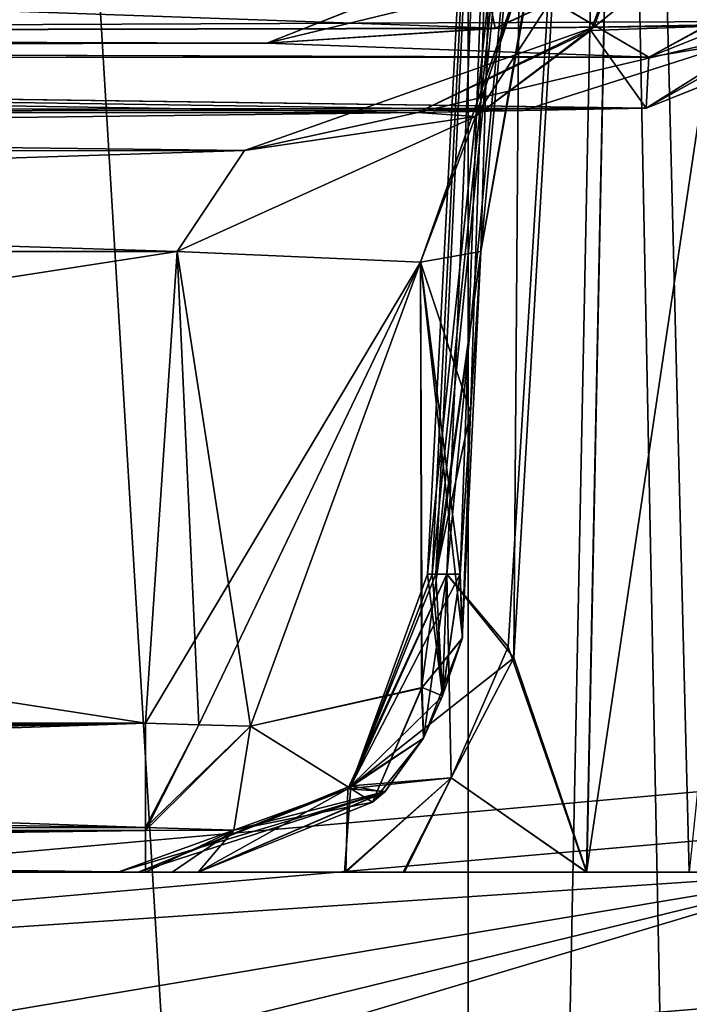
# Model space of a CAD drawing. Header units: inches. Extents: x -10 to 10, y -2.3 to 4.3.
# Tile 431 of 656: x -3.289 to -3.161, y -1.13 to -0.942. Entities that reach past the tile are written whole.
import ezdxf

# ---------------------------------------------------------------- set-up
doc = ezdxf.new("R2010")
doc.units = ezdxf.units.IN
doc.header["$LTSCALE"] = 65.185185
doc.header["$MEASUREMENT"] = 0
for name, color, linetype in [('1050', 7, 'CONTINUOUS'), ('10534', 7, 'CONTINUOUS'), ('10535', 7, 'CONTINUOUS'), ('10536', 7, 'CONTINUOUS'), ('10537', 7, 'CONTINUOUS'), ('1057', 7, 'CONTINUOUS'), ('10955', 7, 'CONTINUOUS'), ('10964', 7, 'CONTINUOUS'), ('1151', 7, 'CONTINUOUS'), ('1158', 7, 'CONTINUOUS'), ('11860', 7, 'CONTINUOUS'), ('11861', 7, 'CONTINUOUS'), ('11868', 7, 'CONTINUOUS'), ('11869', 7, 'CONTINUOUS'), ('11924', 7, 'CONTINUOUS'), ('1242', 7, 'CONTINUOUS'), ('1609', 7, 'CONTINUOUS'), ('1974', 7, 'CONTINUOUS'), ('1983', 7, 'CONTINUOUS'), ('2002', 7, 'CONTINUOUS'), ('2003', 7, 'CONTINUOUS'), ('2004', 7, 'CONTINUOUS'), ('2005', 7, 'CONTINUOUS'), ('2006', 7, 'CONTINUOUS'), ('2007', 7, 'CONTINUOUS'), ('2008', 7, 'CONTINUOUS'), ('2009', 7, 'CONTINUOUS'), ('2010', 7, 'CONTINUOUS'), ('2011', 7, 'CONTINUOUS'), ('2317', 7, 'CONTINUOUS'), ('2322', 7, 'CONTINUOUS'), ('2323', 7, 'CONTINUOUS'), ('2324', 7, 'CONTINUOUS'), ('2325', 7, 'CONTINUOUS'), ('8752', 7, 'CONTINUOUS'), ('8753', 7, 'CONTINUOUS'), ('8754', 7, 'CONTINUOUS'), ('8755', 7, 'CONTINUOUS'), ('8766', 7, 'CONTINUOUS'), ('8767', 7, 'CONTINUOUS'), ('8913', 7, 'CONTINUOUS'), ('9031', 7, 'CONTINUOUS'), ('9032', 7, 'CONTINUOUS'), ('9033', 7, 'CONTINUOUS')]:
    doc.layers.add(name, color=color, linetype=linetype)

msp = doc.modelspace()

# ---------------------------------------------------------------- linework, layer by layer
at = {"layer": '1050', "linetype": 'CONTINUOUS'}
for points in [[(-3.89919, -1.105, 3.7469), (-3.89919, -1.105, 3.76837), (-3.13341, -1.105, 3.76837), (-3.89919, -1.105, 3.7469)], [(-3.89919, -1.105, 3.7469), (-3.13341, -1.105, 3.76837), (-3.88545, -1.105, 3.69974), (-3.89919, -1.105, 3.7469)], [(-3.88545, -1.105, 3.69974), (-3.13341, -1.105, 3.76837), (-3.8672, -1.105, 3.67517), (-3.88545, -1.105, 3.69974)], [(-3.8672, -1.105, 3.67517), (-3.13341, -1.105, 3.76837), (-3.84226, -1.105, 3.65059), (-3.8672, -1.105, 3.67517)], [(-3.84226, -1.105, 3.65059), (-3.13341, -1.105, 3.76837), (-3.84181, -1.105, 3.50599), (-3.84226, -1.105, 3.65059)], [(-3.84181, -1.105, 3.50599), (-3.13341, -1.105, 3.76837), (-3.26648, -1.105, 3.65059), (-3.84181, -1.105, 3.50599)], [(-3.26507, -1.105, 3.50597), (-3.84181, -1.105, 3.50599), (-3.27037, -1.105, 3.57837), (-3.26507, -1.105, 3.50597)], [(-3.27037, -1.105, 3.57837), (-3.84181, -1.105, 3.50599), (-3.26648, -1.105, 3.65059), (-3.27037, -1.105, 3.57837)], [(-3.25506, -1.105, 3.5077), (-3.26507, -1.105, 3.50597), (-3.27037, -1.105, 3.57837), (-3.25506, -1.105, 3.5077)], [(-3.26648, -1.105, 3.65059), (-3.13341, -1.105, 3.76837), (-3.13807, -1.105, 3.7639), (-3.26648, -1.105, 3.65059)], [(-3.22689, -1.105, 3.67391), (-3.26648, -1.105, 3.65059), (-3.16139, -1.105, 3.74099), (-3.22689, -1.105, 3.67391)], [(-3.16139, -1.105, 3.74099), (-3.26648, -1.105, 3.65059), (-3.13807, -1.105, 3.7639), (-3.16139, -1.105, 3.74099)], [(-3.25999, -1.105, 3.50641), (-3.26507, -1.105, 3.50597), (-3.25506, -1.105, 3.5077), (-3.25999, -1.105, 3.50641)], [(-3.2157, -1.105, 3.68107), (-3.22689, -1.105, 3.67391), (-3.16139, -1.105, 3.74099), (-3.2157, -1.105, 3.68107)], [(-3.18096, -1.105, 3.71481), (-3.2157, -1.105, 3.68107), (-3.16139, -1.105, 3.74099), (-3.18096, -1.105, 3.71481)]]:
    msp.add_3dface(points, dxfattribs=at)
at = {"layer": '10534', "linetype": 'CONTINUOUS'}
for points in [[(-3.20762, -1.04814, -3.63941), (-3.22591, -1.08852, -3.64289), (-3.2104, -1.04814, -3.61979), (-3.20762, -1.04814, -3.63941)], [(-3.22591, -1.08852, -3.64289), (-3.20506, -1.04814, -3.54893), (-3.20975, -1.04814, -3.57427), (-3.22591, -1.08852, -3.64289)], [(-3.20506, -1.04814, -3.54893), (-3.22591, -1.08852, -3.64289), (-3.2085, -1.07148, -3.53843), (-3.20506, -1.04814, -3.54893)], [(-3.22591, -1.08852, -3.64289), (-3.20975, -1.04814, -3.57427), (-3.21133, -1.04814, -3.6), (-3.22591, -1.08852, -3.64289)], [(-3.22591, -1.08852, -3.64289), (-3.21133, -1.04814, -3.6), (-3.2104, -1.04814, -3.61979), (-3.22591, -1.08852, -3.64289)], [(-3.22591, -1.08852, -3.64289), (-3.21208, -1.07943, -3.53401), (-3.2085, -1.07148, -3.53843), (-3.22591, -1.08852, -3.64289)], [(-3.22591, -1.08852, -3.64289), (-3.2195, -1.08975, -3.52714), (-3.21208, -1.07943, -3.53401), (-3.22591, -1.08852, -3.64289)], [(-3.22591, -1.08852, -3.64289), (-3.26648, -1.105, -3.65059), (-3.2195, -1.08975, -3.52714), (-3.22591, -1.08852, -3.64289)], [(-3.26648, -1.105, -3.65059), (-3.27037, -1.105, -3.57837), (-3.2195, -1.08975, -3.52714), (-3.26648, -1.105, -3.65059)], [(-3.27037, -1.105, -3.57837), (-3.25506, -1.105, -3.5077), (-3.2195, -1.08975, -3.52714), (-3.27037, -1.105, -3.57837)]]:
    msp.add_3dface(points, dxfattribs=at)
at = {"layer": '10535', "linetype": 'CONTINUOUS'}
for points in [[(-3.20762, -1.04814, -3.63941), (-3.20682, -1.08703, -3.675), (-3.22591, -1.08852, -3.64289), (-3.20762, -1.04814, -3.63941)], [(-3.19591, -1.06203, -3.68117), (-3.20682, -1.08703, -3.675), (-3.20762, -1.04814, -3.63941), (-3.19591, -1.06203, -3.68117)], [(-3.19591, -1.06203, -3.68117), (-3.18097, -1.105, -3.7148), (-3.20682, -1.08703, -3.675), (-3.19591, -1.06203, -3.68117)], [(-3.21596, -1.105, -3.6809), (-3.22711, -1.105, -3.67378), (-3.20682, -1.08703, -3.675), (-3.21596, -1.105, -3.6809)], [(-3.20682, -1.08703, -3.675), (-3.22711, -1.105, -3.67378), (-3.22591, -1.08852, -3.64289), (-3.20682, -1.08703, -3.675)], [(-3.18097, -1.105, -3.7148), (-3.21596, -1.105, -3.6809), (-3.20682, -1.08703, -3.675), (-3.18097, -1.105, -3.7148)], [(-3.22711, -1.105, -3.67378), (-3.26648, -1.105, -3.65059), (-3.22591, -1.08852, -3.64289), (-3.22711, -1.105, -3.67378)]]:
    msp.add_3dface(points, dxfattribs=at)
at = {"layer": '10536', "linetype": 'CONTINUOUS'}
for points in [[(-3.20471, -1.0605, -3.52647), (-3.20506, -1.04814, -3.54893), (-3.2085, -1.07148, -3.53843), (-3.20471, -1.0605, -3.52647)], [(-3.21244, -1.06991, -3.50613), (-3.20471, -1.0605, -3.52647), (-3.21208, -1.07943, -3.53401), (-3.21244, -1.06991, -3.50613)], [(-3.21208, -1.07943, -3.53401), (-3.20471, -1.0605, -3.52647), (-3.2085, -1.07148, -3.53843), (-3.21208, -1.07943, -3.53401)], [(-3.24505, -1.07714, -3.4795), (-3.21244, -1.06991, -3.50613), (-3.22182, -1.09165, -3.50823), (-3.24505, -1.07714, -3.4795)], [(-3.21244, -1.06991, -3.50613), (-3.21208, -1.07943, -3.53401), (-3.22182, -1.09165, -3.50823), (-3.21244, -1.06991, -3.50613)], [(-3.24822, -1.09696, -3.48843), (-3.24505, -1.07714, -3.4795), (-3.22182, -1.09165, -3.50823), (-3.24822, -1.09696, -3.48843)], [(-3.21208, -1.07943, -3.53401), (-3.2195, -1.08975, -3.52714), (-3.22182, -1.09165, -3.50823), (-3.21208, -1.07943, -3.53401)], [(-3.2195, -1.08975, -3.52714), (-3.25506, -1.105, -3.5077), (-3.22182, -1.09165, -3.50823), (-3.2195, -1.08975, -3.52714)], [(-3.25506, -1.105, -3.5077), (-3.24822, -1.09696, -3.48843), (-3.22182, -1.09165, -3.50823), (-3.25506, -1.105, -3.5077)]]:
    msp.add_3dface(points, dxfattribs=at)
at = {"layer": '10537', "linetype": 'CONTINUOUS'}
for points in [[(-3.2651, -1.07657, -3.47601), (-3.25492, -1.07688, -3.4769), (-3.2651, -1.09647, -3.48502), (-3.2651, -1.07657, -3.47601)], [(-3.25492, -1.07688, -3.4769), (-3.24505, -1.07714, -3.4795), (-3.2651, -1.09647, -3.48502), (-3.25492, -1.07688, -3.4769)], [(-3.2651, -1.09647, -3.48502), (-3.24505, -1.07714, -3.4795), (-3.24822, -1.09696, -3.48843), (-3.2651, -1.09647, -3.48502)], [(-3.2651, -1.105, -3.50597), (-3.2651, -1.09647, -3.48502), (-3.24822, -1.09696, -3.48843), (-3.2651, -1.105, -3.50597)], [(-3.25506, -1.105, -3.5077), (-3.2651, -1.105, -3.50597), (-3.24822, -1.09696, -3.48843), (-3.25506, -1.105, -3.5077)], [(-3.25506, -1.105, -3.5077), (-3.25999, -1.105, -3.50641), (-3.2651, -1.105, -3.50597), (-3.25506, -1.105, -3.5077)]]:
    msp.add_3dface(points, dxfattribs=at)
at = {"layer": '1057', "linetype": 'CONTINUOUS'}
for points in [[(-3.89919, -1.105, -3.76837), (-3.84226, -1.105, -3.65059), (-3.27037, -1.105, -3.57837), (-3.89919, -1.105, -3.76837)], [(-3.18097, -1.105, -3.7148), (-3.89919, -1.105, -3.76837), (-3.21596, -1.105, -3.6809), (-3.18097, -1.105, -3.7148)], [(-3.89919, -1.105, -3.76837), (-3.18097, -1.105, -3.7148), (-3.16139, -1.105, -3.741), (-3.89919, -1.105, -3.76837)], [(-3.21596, -1.105, -3.6809), (-3.89919, -1.105, -3.76837), (-3.22711, -1.105, -3.67378), (-3.21596, -1.105, -3.6809)], [(-3.22711, -1.105, -3.67378), (-3.89919, -1.105, -3.76837), (-3.26648, -1.105, -3.65059), (-3.22711, -1.105, -3.67378)], [(-3.26648, -1.105, -3.65059), (-3.89919, -1.105, -3.76837), (-3.27037, -1.105, -3.57837), (-3.26648, -1.105, -3.65059)], [(-3.13341, -1.105, -3.76837), (-3.89919, -1.105, -3.76837), (-3.13807, -1.105, -3.7639), (-3.13341, -1.105, -3.76837)], [(-3.13807, -1.105, -3.7639), (-3.89919, -1.105, -3.76837), (-3.16139, -1.105, -3.741), (-3.13807, -1.105, -3.7639)], [(-3.84226, -1.105, -3.65059), (-3.84226, -1.105, -3.50597), (-3.2651, -1.105, -3.50597), (-3.84226, -1.105, -3.65059)], [(-3.27037, -1.105, -3.57837), (-3.84226, -1.105, -3.65059), (-3.2651, -1.105, -3.50597), (-3.27037, -1.105, -3.57837)], [(-3.25506, -1.105, -3.5077), (-3.27037, -1.105, -3.57837), (-3.25999, -1.105, -3.50641), (-3.25506, -1.105, -3.5077)], [(-3.25999, -1.105, -3.50641), (-3.27037, -1.105, -3.57837), (-3.2651, -1.105, -3.50597), (-3.25999, -1.105, -3.50641)]]:
    msp.add_3dface(points, dxfattribs=at)
at = {"layer": '10955', "linetype": 'CONTINUOUS'}
for points in [[(-3.20355, 0.69145, 13.9861), (-3.14645, 0.74855, 13.9861), (-3.20355, -2.10145, 13.9861), (-3.20355, 0.69145, 13.9861)], [(-3.20355, -2.10145, 13.9861), (-3.14645, 0.74855, 13.9861), (-3.14645, -2.15855, 13.9861), (-3.20355, -2.10145, 13.9861)], [(-3.36579, 0.58311, 13.9861), (-3.20355, 0.69145, 13.9861), (-3.36579, -1.99311, 13.9861), (-3.36579, 0.58311, 13.9861)], [(-3.36579, -1.99311, 13.9861), (-3.20355, 0.69145, 13.9861), (-3.20355, -2.10145, 13.9861), (-3.36579, -1.99311, 13.9861)]]:
    msp.add_3dface(points, dxfattribs=at)
at = {"layer": '10964', "linetype": 'CONTINUOUS'}
for points in [[(-3.20355, 0.69145, 14.1431), (-3.14645, -2.15855, 14.1431), (-3.14645, 0.74855, 14.1431), (-3.20355, 0.69145, 14.1431)], [(-3.36579, 0.58311, 14.1431), (-3.20355, -2.10145, 14.1431), (-3.20355, 0.69145, 14.1431), (-3.36579, 0.58311, 14.1431)], [(-3.20355, -2.10145, 14.1431), (-3.14645, -2.15855, 14.1431), (-3.20355, 0.69145, 14.1431), (-3.20355, -2.10145, 14.1431)], [(-3.36579, -1.99311, 14.1431), (-3.20355, -2.10145, 14.1431), (-3.36579, 0.58311, 14.1431), (-3.36579, -1.99311, 14.1431)]]:
    msp.add_3dface(points, dxfattribs=at)
at = {"layer": '1151', "linetype": 'CONTINUOUS'}
for points in [[(-8.57837, -1.57343, 4.62775), (8.57837, -1.57343, 4.62775), (-8.52935, -0.63817, 4.57874), (-8.57837, -1.57343, 4.62775)], [(-8.52935, -0.63817, 4.57874), (8.57837, -1.57343, 4.62775), (-7.12257, -0.63817, 4.57874), (-8.52935, -0.63817, 4.57874)], [(-7.12257, -0.63817, 4.57874), (8.57837, -1.57343, 4.62775), (-6.87743, -0.63817, 4.57874), (-7.12257, -0.63817, 4.57874)], [(-6.87743, -0.63817, 4.57874), (8.57837, -1.57343, 4.62775), (-6.10307, -0.63817, 4.57874), (-6.87743, -0.63817, 4.57874)], [(-6.10307, -0.63817, 4.57874), (8.57837, -1.57343, 4.62775), (-5.89693, -0.63817, 4.57874), (-6.10307, -0.63817, 4.57874)], [(-5.89693, -0.63817, 4.57874), (8.57837, -1.57343, 4.62775), (-5.12257, -0.63817, 4.57874), (-5.89693, -0.63817, 4.57874)], [(-5.12257, -0.63817, 4.57874), (8.57837, -1.57343, 4.62775), (-4.87743, -0.63817, 4.57874), (-5.12257, -0.63817, 4.57874)], [(-4.87743, -0.63817, 4.57874), (8.57837, -1.57343, 4.62775), (-4.10307, -0.63817, 4.57874), (-4.87743, -0.63817, 4.57874)], [(8.57837, -1.57343, 4.62775), (-3.89693, -0.63817, 4.57874), (-4.10307, -0.63817, 4.57874), (8.57837, -1.57343, 4.62775)], [(-3.89693, -0.63817, 4.57874), (8.57837, -1.57343, 4.62775), (-3.12257, -0.63817, 4.57874), (-3.89693, -0.63817, 4.57874)]]:
    msp.add_3dface(points, dxfattribs=at)
at = {"layer": '1158', "linetype": 'CONTINUOUS'}
for points in [[(-3.13341, -1.105, 3.76837), (-3.89919, -1.105, 3.76837), (-3.13883, -1.17654, 3.76837), (-3.13341, -1.105, 3.76837)], [(-3.13883, -1.17654, 3.76837), (-3.89919, -1.105, 3.76837), (-3.1444, -1.24806, 3.76837), (-3.13883, -1.17654, 3.76837)], [(-3.1444, -1.24806, 3.76837), (-3.89919, -1.105, 3.76837), (-3.14485, -1.25368, 3.76837), (-3.1444, -1.24806, 3.76837)], [(-3.14485, -1.25368, 3.76837), (-3.89919, -1.105, 3.76837), (-3.14527, -1.25847, 3.76837), (-3.14485, -1.25368, 3.76837)], [(-3.14527, -1.25847, 3.76837), (-3.89919, -1.105, 3.76837), (-3.14671, -1.26755, 3.76837), (-3.14527, -1.25847, 3.76837)], [(-3.14671, -1.26755, 3.76837), (-3.89919, -1.105, 3.76837), (-3.14924, -1.27441, 3.76837), (-3.14671, -1.26755, 3.76837)], [(-3.14924, -1.27441, 3.76837), (-3.89919, -1.105, 3.76837), (-3.16836, -1.30266, 3.76837), (-3.14924, -1.27441, 3.76837)], [(-3.16836, -1.30266, 3.76837), (-3.89919, -1.105, 3.76837), (-3.19011, -1.31305, 3.76837), (-3.16836, -1.30266, 3.76837)], [(-3.19011, -1.31305, 3.76837), (-3.89919, -1.105, 3.76837), (-3.82939, -1.31305, 3.76837), (-3.19011, -1.31305, 3.76837)]]:
    msp.add_3dface(points, dxfattribs=at)
at = {"layer": '11860', "linetype": 'CONTINUOUS'}
for points in [[(-3.16473, -0.90326, 3.48013), (-3.1282, -0.90239, 3.44171), (-3.14073, -0.94308, 3.42752), (-3.16473, -0.90326, 3.48013)], [(-3.18018, -0.9445, 3.46815), (-3.16473, -0.90326, 3.48013), (-3.14073, -0.94308, 3.42752), (-3.18018, -0.9445, 3.46815)], [(-3.16961, -0.9593, 3.39715), (-3.18018, -0.9445, 3.46815), (-3.14073, -0.94308, 3.42752), (-3.16961, -0.9593, 3.39715)], [(-3.21318, -0.96011, 3.44382), (-3.18018, -0.9445, 3.46815), (-3.16961, -0.9593, 3.39715), (-3.21318, -0.96011, 3.44382)], [(-3.19281, -0.95968, 3.41917), (-3.21318, -0.96011, 3.44382), (-3.16961, -0.9593, 3.39715), (-3.19281, -0.95968, 3.41917)]]:
    msp.add_3dface(points, dxfattribs=at)
at = {"layer": '11861', "linetype": 'CONTINUOUS'}
msp.add_3dface([(-3.16961, -0.9593, 3.39715), (-3.14073, -0.94308, 3.42752), (-3.12827, -0.94284, 3.40071), (-3.16961, -0.9593, 3.39715)], dxfattribs=at)
at = {"layer": '11868', "linetype": 'CONTINUOUS'}
for points in [[(-3.1691, -0.94958, 2.8406), (-3.12827, -0.94284, 3.40071), (-3.12769, -0.93296, 2.83798), (-3.1691, -0.94958, 2.8406)], [(-3.1691, -0.94958, 2.8406), (-3.16961, -0.9593, 3.39715), (-3.12827, -0.94284, 3.40071), (-3.1691, -0.94958, 2.8406)]]:
    msp.add_3dface(points, dxfattribs=at)
at = {"layer": '11869', "linetype": 'CONTINUOUS'}
msp.add_3dface([(-3.1691, -0.94958, 2.8406), (-3.12769, -0.93296, 2.83798), (-3.13923, -0.93348, 2.81356), (-3.1691, -0.94958, 2.8406)], dxfattribs=at)
at = {"layer": '11924', "linetype": 'CONTINUOUS'}
for points in [[(-3.19839, -0.94409, 2.52602), (-3.24193, -0.94692, 2.688), (-3.16382, -0.92795, 2.54902), (-3.19839, -0.94409, 2.52602)], [(-3.24193, -0.94692, 2.688), (-3.20116, -0.93082, 2.68571), (-3.16382, -0.92795, 2.54902), (-3.24193, -0.94692, 2.688)], [(-3.05887, -0.94242, 2.43047), (-3.19839, -0.94409, 2.52602), (-3.16382, -0.92795, 2.54902), (-3.05887, -0.94242, 2.43047)], [(-3.24193, -0.94692, 2.688), (-3.1691, -0.94958, 2.8406), (-3.20116, -0.93082, 2.68571), (-3.24193, -0.94692, 2.688)], [(-3.1691, -0.94958, 2.8406), (-3.13923, -0.93348, 2.81356), (-3.20116, -0.93082, 2.68571), (-3.1691, -0.94958, 2.8406)]]:
    msp.add_3dface(points, dxfattribs=at)
at = {"layer": '1242', "linetype": 'CONTINUOUS'}
for points in [[(-1.89693, -0.63817, -4.57874), (-8.57837, -1.57343, -4.62775), (-1.93761, -0.62096, -4.57784), (-1.89693, -0.63817, -4.57874)], [(-1.93761, -0.62096, -4.57784), (-8.57837, -1.57343, -4.62775), (-2.10307, -0.63817, -4.57874), (-1.93761, -0.62096, -4.57784)], [(-2.87743, -0.63817, -4.57874), (-8.57837, -1.57343, -4.62775), (-2.91811, -0.62096, -4.57784), (-2.87743, -0.63817, -4.57874)], [(-2.91811, -0.62096, -4.57784), (-8.57837, -1.57343, -4.62775), (-3.12257, -0.63817, -4.57874), (-2.91811, -0.62096, -4.57784)], [(8.57837, -1.57343, -4.62775), (-8.57837, -1.57343, -4.62775), (8.52935, -0.63817, -4.57874), (8.57837, -1.57343, -4.62775)], [(5.89693, -0.63817, -4.57874), (-8.57837, -1.57343, -4.62775), (5.12257, -0.63817, -4.57874), (5.89693, -0.63817, -4.57874)], [(-8.57837, -1.57343, -4.62775), (5.89693, -0.63817, -4.57874), (6.10307, -0.63817, -4.57874), (-8.57837, -1.57343, -4.62775)], [(5.12257, -0.63817, -4.57874), (-8.57837, -1.57343, -4.62775), (4.87743, -0.63817, -4.57874), (5.12257, -0.63817, -4.57874)], [(4.87743, -0.63817, -4.57874), (-8.57837, -1.57343, -4.62775), (4.10307, -0.63817, -4.57874), (4.87743, -0.63817, -4.57874)], [(4.10307, -0.63817, -4.57874), (-8.57837, -1.57343, -4.62775), (3.89693, -0.63817, -4.57874), (4.10307, -0.63817, -4.57874)], [(3.89693, -0.63817, -4.57874), (-8.57837, -1.57343, -4.62775), (3.12257, -0.63817, -4.57874), (3.89693, -0.63817, -4.57874)], [(3.12257, -0.63817, -4.57874), (-8.57837, -1.57343, -4.62775), (2.87743, -0.63817, -4.57874), (3.12257, -0.63817, -4.57874)], [(2.87743, -0.63817, -4.57874), (-8.57837, -1.57343, -4.62775), (2.10307, -0.63817, -4.57874), (2.87743, -0.63817, -4.57874)], [(2.10307, -0.63817, -4.57874), (-8.57837, -1.57343, -4.62775), (1.89693, -0.63817, -4.57874), (2.10307, -0.63817, -4.57874)], [(1.89693, -0.63817, -4.57874), (-8.57837, -1.57343, -4.62775), (-1.89693, -0.63817, -4.57874), (1.89693, -0.63817, -4.57874)], [(-2.10307, -0.63817, -4.57874), (-8.57837, -1.57343, -4.62775), (-2.87743, -0.63817, -4.57874), (-2.10307, -0.63817, -4.57874)], [(-3.12257, -0.63817, -4.57874), (-8.57837, -1.57343, -4.62775), (-3.89693, -0.63817, -4.57874), (-3.12257, -0.63817, -4.57874)], [(8.52935, -0.63817, -4.57874), (-8.57837, -1.57343, -4.62775), (7.12257, -0.63817, -4.57874), (8.52935, -0.63817, -4.57874)], [(7.12257, -0.63817, -4.57874), (-8.57837, -1.57343, -4.62775), (6.87743, -0.63817, -4.57874), (7.12257, -0.63817, -4.57874)], [(6.87743, -0.63817, -4.57874), (-8.57837, -1.57343, -4.62775), (6.10307, -0.63817, -4.57874), (6.87743, -0.63817, -4.57874)]]:
    msp.add_3dface(points, dxfattribs=at)
at = {"layer": '1609', "linetype": 'CONTINUOUS'}
for points in [[(-3.76647, -0.94537, 2.59922), (-3.05887, -0.94242, 2.43047), (-3.44137, -0.93552, 2.03509), (-3.76647, -0.94537, 2.59922)], [(-3.19839, -0.94409, 2.52602), (-3.05887, -0.94242, 2.43047), (-3.76647, -0.94537, 2.59922), (-3.19839, -0.94409, 2.52602)], [(-3.24193, -0.94692, 2.688), (-3.19839, -0.94409, 2.52602), (-3.76647, -0.94537, 2.59922), (-3.24193, -0.94692, 2.688)], [(-3.76895, -0.94785, 2.74122), (-3.24193, -0.94692, 2.688), (-3.76647, -0.94537, 2.59922), (-3.76895, -0.94785, 2.74122)], [(-3.85039, -0.94988, 2.85758), (-3.1691, -0.94958, 2.8406), (-3.76895, -0.94785, 2.74122), (-3.85039, -0.94988, 2.85758)], [(-3.1691, -0.94958, 2.8406), (-3.24193, -0.94692, 2.688), (-3.76895, -0.94785, 2.74122), (-3.1691, -0.94958, 2.8406)], [(-3.16961, -0.9593, 3.39715), (-3.1691, -0.94958, 2.8406), (-3.85039, -0.94988, 2.85758), (-3.16961, -0.9593, 3.39715)], [(-3.84985, -0.96011, 3.44382), (-3.16961, -0.9593, 3.39715), (-3.85039, -0.94988, 2.85758), (-3.84985, -0.96011, 3.44382)], [(-3.84985, -0.96011, 3.44382), (-3.19281, -0.95968, 3.41917), (-3.16961, -0.9593, 3.39715), (-3.84985, -0.96011, 3.44382)], [(-3.84985, -0.96011, 3.44382), (-3.21318, -0.96011, 3.44382), (-3.19281, -0.95968, 3.41917), (-3.84985, -0.96011, 3.44382)]]:
    msp.add_3dface(points, dxfattribs=at)
at = {"layer": '1974', "linetype": 'CONTINUOUS'}
for points in [[(-3.10467, -0.63882, 4.46648), (-3.17481, -1.57343, 4.42625), (-3.1258, -0.63817, 4.47526), (-3.10467, -0.63882, 4.46648)], [(-3.15357, -1.57279, 4.41749), (-3.17481, -1.57343, 4.42625), (-3.10467, -0.63882, 4.46648), (-3.15357, -1.57279, 4.41749)]]:
    msp.add_3dface(points, dxfattribs=at)
at = {"layer": '1983', "linetype": 'CONTINUOUS'}
for points in [[(-3.1258, -0.63817, 4.47526), (-3.17481, -1.57343, 4.42625), (-3.8937, -0.63817, 4.47526), (-3.1258, -0.63817, 4.47526)], [(-3.8937, -0.63817, 4.47526), (-3.17481, -1.57343, 4.42625), (-3.84469, -1.57343, 4.42625), (-3.8937, -0.63817, 4.47526)]]:
    msp.add_3dface(points, dxfattribs=at)
at = {"layer": '2002', "linetype": 'CONTINUOUS'}
for points in [[(-3.21133, -1.04814, 3.6), (-3.2104, -1.04814, 3.61979), (-3.1919, -0.67738, 3.6), (-3.21133, -1.04814, 3.6)], [(-3.20975, -1.04814, 3.57427), (-3.21133, -1.04814, 3.6), (-3.17224, -0.67738, 3.5154), (-3.20975, -1.04814, 3.57427)], [(-3.17224, -0.67738, 3.5154), (-3.21133, -1.04814, 3.6), (-3.1919, -0.67738, 3.6), (-3.17224, -0.67738, 3.5154)], [(-3.2104, -1.04814, 3.61979), (-3.20762, -1.04814, 3.63941), (-3.1919, -0.67738, 3.6), (-3.2104, -1.04814, 3.61979)], [(-3.20113, -0.98664, 3.54659), (-3.20975, -1.04814, 3.57427), (-3.17224, -0.67738, 3.5154), (-3.20113, -0.98664, 3.54659)], [(-3.20762, -1.04814, 3.63941), (-3.19484, -1.06412, 3.68396), (-3.1919, -0.67738, 3.6), (-3.20762, -1.04814, 3.63941)], [(-3.19053, -0.92608, 3.52453), (-3.20113, -0.98664, 3.54659), (-3.17224, -0.67738, 3.5154), (-3.19053, -0.92608, 3.52453)], [(-3.19484, -1.06412, 3.68396), (-3.18096, -1.105, 3.71481), (-3.17224, -0.67738, 3.6846), (-3.19484, -1.06412, 3.68396)], [(-3.1919, -0.67738, 3.6), (-3.19484, -1.06412, 3.68396), (-3.17224, -0.67738, 3.6846), (-3.1919, -0.67738, 3.6)], [(-3.18096, -1.105, 3.71481), (-3.16139, -1.105, 3.74099), (-3.17224, -0.67738, 3.6846), (-3.18096, -1.105, 3.71481)], [(-3.16139, -1.105, 3.74099), (-3.13807, -1.105, 3.7639), (-3.17224, -0.67738, 3.6846), (-3.16139, -1.105, 3.74099)], [(-3.17224, -0.67738, 3.6846), (-3.13807, -1.105, 3.7639), (-3.12772, -0.89133, 3.75792), (-3.17224, -0.67738, 3.6846)], [(-3.20975, -1.04814, 3.57427), (-3.20113, -0.98664, 3.54659), (-3.2031, -1.01737, 3.54776), (-3.20975, -1.04814, 3.57427)], [(-3.20506, -1.04814, 3.54892), (-3.20975, -1.04814, 3.57427), (-3.2031, -1.01737, 3.54776), (-3.20506, -1.04814, 3.54892)]]:
    msp.add_3dface(points, dxfattribs=at)
at = {"layer": '2003', "linetype": 'CONTINUOUS'}
for points in [[(-3.19484, -1.06412, 3.68396), (-3.20762, -1.04814, 3.63941), (-3.22652, -1.08911, 3.643), (-3.19484, -1.06412, 3.68396)], [(-3.19484, -1.06412, 3.68396), (-3.22652, -1.08911, 3.643), (-3.20682, -1.08703, 3.67499), (-3.19484, -1.06412, 3.68396)], [(-3.18096, -1.105, 3.71481), (-3.19484, -1.06412, 3.68396), (-3.20682, -1.08703, 3.67499), (-3.18096, -1.105, 3.71481)], [(-3.22689, -1.105, 3.67391), (-3.2157, -1.105, 3.68107), (-3.20682, -1.08703, 3.67499), (-3.22689, -1.105, 3.67391)], [(-3.22652, -1.08911, 3.643), (-3.22689, -1.105, 3.67391), (-3.20682, -1.08703, 3.67499), (-3.22652, -1.08911, 3.643)], [(-3.2157, -1.105, 3.68107), (-3.18096, -1.105, 3.71481), (-3.20682, -1.08703, 3.67499), (-3.2157, -1.105, 3.68107)], [(-3.26648, -1.105, 3.65059), (-3.22689, -1.105, 3.67391), (-3.22652, -1.08911, 3.643), (-3.26648, -1.105, 3.65059)]]:
    msp.add_3dface(points, dxfattribs=at)
at = {"layer": '2004', "linetype": 'CONTINUOUS'}
for points in [[(-3.22652, -1.08911, 3.643), (-3.20762, -1.04814, 3.63941), (-3.21208, -1.07943, 3.53401), (-3.22652, -1.08911, 3.643)], [(-3.21208, -1.07943, 3.53401), (-3.20762, -1.04814, 3.63941), (-3.20847, -1.07139, 3.53847), (-3.21208, -1.07943, 3.53401)], [(-3.2104, -1.04814, 3.61979), (-3.21133, -1.04814, 3.6), (-3.20847, -1.07139, 3.53847), (-3.2104, -1.04814, 3.61979)], [(-3.21133, -1.04814, 3.6), (-3.20975, -1.04814, 3.57427), (-3.20847, -1.07139, 3.53847), (-3.21133, -1.04814, 3.6)], [(-3.20762, -1.04814, 3.63941), (-3.2104, -1.04814, 3.61979), (-3.20847, -1.07139, 3.53847), (-3.20762, -1.04814, 3.63941)], [(-3.20975, -1.04814, 3.57427), (-3.20506, -1.04814, 3.54892), (-3.20847, -1.07139, 3.53847), (-3.20975, -1.04814, 3.57427)], [(-3.21938, -1.08963, 3.52723), (-3.22652, -1.08911, 3.643), (-3.21208, -1.07943, 3.53401), (-3.21938, -1.08963, 3.52723)], [(-3.25506, -1.105, 3.5077), (-3.27037, -1.105, 3.57837), (-3.22652, -1.08911, 3.643), (-3.25506, -1.105, 3.5077)], [(-3.27037, -1.105, 3.57837), (-3.26648, -1.105, 3.65059), (-3.22652, -1.08911, 3.643), (-3.27037, -1.105, 3.57837)], [(-3.25506, -1.105, 3.5077), (-3.22652, -1.08911, 3.643), (-3.21938, -1.08963, 3.52723), (-3.25506, -1.105, 3.5077)]]:
    msp.add_3dface(points, dxfattribs=at)
at = {"layer": '2005', "linetype": 'CONTINUOUS'}
for points in [[(-3.20847, -1.07139, 3.53847), (-3.20506, -1.04814, 3.54892), (-3.20461, -1.06031, 3.52711), (-3.20847, -1.07139, 3.53847)], [(-3.21231, -1.06975, 3.50633), (-3.20847, -1.07139, 3.53847), (-3.20461, -1.06031, 3.52711), (-3.21231, -1.06975, 3.50633)], [(-3.24505, -1.07714, 3.4795), (-3.22181, -1.09164, 3.50824), (-3.21231, -1.06975, 3.50633), (-3.24505, -1.07714, 3.4795)], [(-3.22181, -1.09164, 3.50824), (-3.21208, -1.07943, 3.53401), (-3.21231, -1.06975, 3.50633), (-3.22181, -1.09164, 3.50824)], [(-3.21208, -1.07943, 3.53401), (-3.20847, -1.07139, 3.53847), (-3.21231, -1.06975, 3.50633), (-3.21208, -1.07943, 3.53401)], [(-3.24821, -1.09696, 3.48843), (-3.22181, -1.09164, 3.50824), (-3.24505, -1.07714, 3.4795), (-3.24821, -1.09696, 3.48843)], [(-3.21938, -1.08963, 3.52723), (-3.21208, -1.07943, 3.53401), (-3.22181, -1.09164, 3.50824), (-3.21938, -1.08963, 3.52723)], [(-3.25506, -1.105, 3.5077), (-3.21938, -1.08963, 3.52723), (-3.24821, -1.09696, 3.48843), (-3.25506, -1.105, 3.5077)], [(-3.24821, -1.09696, 3.48843), (-3.21938, -1.08963, 3.52723), (-3.22181, -1.09164, 3.50824), (-3.24821, -1.09696, 3.48843)]]:
    msp.add_3dface(points, dxfattribs=at)
at = {"layer": '2006', "linetype": 'CONTINUOUS'}
for points in [[(-3.2651, -1.07657, 3.47601), (-3.2651, -1.09705, 3.48562), (-3.25491, -1.07688, 3.4769), (-3.2651, -1.07657, 3.47601)], [(-3.2651, -1.09705, 3.48562), (-3.24505, -1.07714, 3.4795), (-3.25491, -1.07688, 3.4769), (-3.2651, -1.09705, 3.48562)], [(-3.24821, -1.09696, 3.48843), (-3.24505, -1.07714, 3.4795), (-3.2651, -1.09705, 3.48562), (-3.24821, -1.09696, 3.48843)], [(-3.26507, -1.105, 3.50597), (-3.24821, -1.09696, 3.48843), (-3.2651, -1.09705, 3.48562), (-3.26507, -1.105, 3.50597)], [(-3.26507, -1.105, 3.50597), (-3.25999, -1.105, 3.50641), (-3.24821, -1.09696, 3.48843), (-3.26507, -1.105, 3.50597)], [(-3.25999, -1.105, 3.50641), (-3.25506, -1.105, 3.5077), (-3.24821, -1.09696, 3.48843), (-3.25999, -1.105, 3.50641)]]:
    msp.add_3dface(points, dxfattribs=at)
at = {"layer": '2007', "linetype": 'CONTINUOUS'}
for points in [[(-3.84101, -1.08871, 3.47929), (-3.84152, -1.09676, 3.48532), (-3.2651, -1.07657, 3.47601), (-3.84101, -1.08871, 3.47929)], [(-3.84152, -1.09676, 3.48532), (-3.2651, -1.09705, 3.48562), (-3.2651, -1.07657, 3.47601), (-3.84152, -1.09676, 3.48532)], [(-3.84077, -1.0828, 3.477), (-3.84101, -1.08871, 3.47929), (-3.2651, -1.07657, 3.47601), (-3.84077, -1.0828, 3.477)], [(-3.84077, -1.07657, 3.47601), (-3.84077, -1.0828, 3.477), (-3.2651, -1.07657, 3.47601), (-3.84077, -1.07657, 3.47601)], [(-3.84181, -1.105, 3.50599), (-3.26507, -1.105, 3.50597), (-3.2651, -1.09705, 3.48562), (-3.84181, -1.105, 3.50599)], [(-3.84171, -1.10048, 3.49014), (-3.84181, -1.105, 3.50599), (-3.2651, -1.09705, 3.48562), (-3.84171, -1.10048, 3.49014)], [(-3.84152, -1.09676, 3.48532), (-3.84171, -1.10048, 3.49014), (-3.2651, -1.09705, 3.48562), (-3.84152, -1.09676, 3.48532)]]:
    msp.add_3dface(points, dxfattribs=at)
at = {"layer": '2008', "linetype": 'CONTINUOUS'}
for points in [[(-3.84548, -0.98664, 3.4713), (-3.84077, -1.07657, 3.47601), (-3.2651, -1.07657, 3.47601), (-3.84548, -0.98664, 3.4713)], [(-3.25904, -0.98664, 3.4713), (-3.84548, -0.98664, 3.4713), (-3.2651, -1.07657, 3.47601), (-3.25904, -0.98664, 3.4713)]]:
    msp.add_3dface(points, dxfattribs=at)
at = {"layer": '2009', "linetype": 'CONTINUOUS'}
for points in [[(-3.25904, -0.98664, 3.4713), (-3.2651, -1.07657, 3.47601), (-3.25491, -1.07688, 3.4769), (-3.25904, -0.98664, 3.4713)], [(-3.21266, -0.98864, 3.4935), (-3.25904, -0.98664, 3.4713), (-3.24505, -1.07714, 3.4795), (-3.21266, -0.98864, 3.4935)], [(-3.24505, -1.07714, 3.4795), (-3.25904, -0.98664, 3.4713), (-3.25491, -1.07688, 3.4769), (-3.24505, -1.07714, 3.4795)], [(-3.20113, -0.98664, 3.54659), (-3.21266, -0.98864, 3.4935), (-3.2031, -1.01737, 3.54776), (-3.20113, -0.98664, 3.54659)], [(-3.21266, -0.98864, 3.4935), (-3.24505, -1.07714, 3.4795), (-3.21231, -1.06975, 3.50633), (-3.21266, -0.98864, 3.4935)], [(-3.21266, -0.98864, 3.4935), (-3.20506, -1.04814, 3.54892), (-3.2031, -1.01737, 3.54776), (-3.21266, -0.98864, 3.4935)], [(-3.20506, -1.04814, 3.54892), (-3.21266, -0.98864, 3.4935), (-3.20461, -1.06031, 3.52711), (-3.20506, -1.04814, 3.54892)], [(-3.21266, -0.98864, 3.4935), (-3.21231, -1.06975, 3.50633), (-3.20461, -1.06031, 3.52711), (-3.21266, -0.98864, 3.4935)]]:
    msp.add_3dface(points, dxfattribs=at)
at = {"layer": '2010', "linetype": 'CONTINUOUS'}
for points in [[(-3.19053, -0.92608, 3.52453), (-3.16473, -0.90326, 3.48013), (-3.20216, -0.9609, 3.48775), (-3.19053, -0.92608, 3.52453)], [(-3.20216, -0.9609, 3.48775), (-3.16473, -0.90326, 3.48013), (-3.18018, -0.9445, 3.46815), (-3.20216, -0.9609, 3.48775)], [(-3.19053, -0.92608, 3.52453), (-3.20216, -0.9609, 3.48775), (-3.21266, -0.98864, 3.4935), (-3.19053, -0.92608, 3.52453)], [(-3.20113, -0.98664, 3.54659), (-3.19053, -0.92608, 3.52453), (-3.21266, -0.98864, 3.4935), (-3.20113, -0.98664, 3.54659)], [(-3.21318, -0.96011, 3.44382), (-3.20216, -0.9609, 3.48775), (-3.18018, -0.9445, 3.46815), (-3.21318, -0.96011, 3.44382)], [(-3.24623, -0.96738, 3.46215), (-3.25904, -0.98664, 3.4713), (-3.20216, -0.9609, 3.48775), (-3.24623, -0.96738, 3.46215)], [(-3.20216, -0.9609, 3.48775), (-3.25904, -0.98664, 3.4713), (-3.21266, -0.98864, 3.4935), (-3.20216, -0.9609, 3.48775)], [(-3.21318, -0.96011, 3.44382), (-3.24623, -0.96738, 3.46215), (-3.20216, -0.9609, 3.48775), (-3.21318, -0.96011, 3.44382)]]:
    msp.add_3dface(points, dxfattribs=at)
at = {"layer": '2011', "linetype": 'CONTINUOUS'}
for points in [[(-3.84985, -0.96011, 3.44382), (-3.84856, -0.96793, 3.46275), (-3.21318, -0.96011, 3.44382), (-3.84985, -0.96011, 3.44382)], [(-3.21318, -0.96011, 3.44382), (-3.84856, -0.96793, 3.46275), (-3.24623, -0.96738, 3.46215), (-3.21318, -0.96011, 3.44382)], [(-3.84856, -0.96793, 3.46275), (-3.84548, -0.98664, 3.4713), (-3.24623, -0.96738, 3.46215), (-3.84856, -0.96793, 3.46275)], [(-3.24623, -0.96738, 3.46215), (-3.84548, -0.98664, 3.4713), (-3.25904, -0.98664, 3.4713), (-3.24623, -0.96738, 3.46215)]]:
    msp.add_3dface(points, dxfattribs=at)
at = {"layer": '2317', "linetype": 'CONTINUOUS'}
for points in [[(-3.89652, -1.15603, -3.76837), (-3.89919, -1.105, -3.76837), (-3.13341, -1.105, -3.76837), (-3.89652, -1.15603, -3.76837)], [(-3.8855, -1.23109, -3.76837), (-3.89652, -1.15603, -3.76837), (-3.13341, -1.105, -3.76837), (-3.8855, -1.23109, -3.76837)], [(-3.86533, -1.2837, -3.76837), (-3.8855, -1.23109, -3.76837), (-3.13341, -1.105, -3.76837), (-3.86533, -1.2837, -3.76837)], [(-3.82939, -1.31305, -3.76837), (-3.86533, -1.2837, -3.76837), (-3.13341, -1.105, -3.76837), (-3.82939, -1.31305, -3.76837)], [(-3.19011, -1.31305, -3.76837), (-3.82939, -1.31305, -3.76837), (-3.13341, -1.105, -3.76837), (-3.19011, -1.31305, -3.76837)], [(-3.16836, -1.30266, -3.76837), (-3.19011, -1.31305, -3.76837), (-3.13341, -1.105, -3.76837), (-3.16836, -1.30266, -3.76837)], [(-3.14925, -1.27442, -3.76837), (-3.16836, -1.30266, -3.76837), (-3.13341, -1.105, -3.76837), (-3.14925, -1.27442, -3.76837)]]:
    msp.add_3dface(points, dxfattribs=at)
at = {"layer": '2322', "linetype": 'CONTINUOUS'}
for points in [[(-3.85702, -1.08822, -3.47904), (-3.84077, -1.07657, -3.47601), (-3.2651, -1.09647, -3.48502), (-3.85702, -1.08822, -3.47904)], [(-3.84077, -1.07657, -3.47601), (-3.2651, -1.07657, -3.47601), (-3.2651, -1.09647, -3.48502), (-3.84077, -1.07657, -3.47601)], [(-3.8713, -1.0975, -3.48613), (-3.85702, -1.08822, -3.47904), (-3.2651, -1.09647, -3.48502), (-3.8713, -1.0975, -3.48613)], [(-3.2651, -1.105, -3.50597), (-3.8713, -1.0975, -3.48613), (-3.2651, -1.09647, -3.48502), (-3.2651, -1.105, -3.50597)], [(-3.85758, -1.10301, -3.49522), (-3.8713, -1.0975, -3.48613), (-3.2651, -1.105, -3.50597), (-3.85758, -1.10301, -3.49522)], [(-3.84226, -1.105, -3.50597), (-3.85758, -1.10301, -3.49522), (-3.2651, -1.105, -3.50597), (-3.84226, -1.105, -3.50597)]]:
    msp.add_3dface(points, dxfattribs=at)
at = {"layer": '2323', "linetype": 'CONTINUOUS'}
for points in [[(-3.84077, -1.07657, -3.47601), (-3.84548, -0.98664, -3.4713), (-3.25904, -0.98664, -3.4713), (-3.84077, -1.07657, -3.47601)], [(-3.84077, -1.07657, -3.47601), (-3.25904, -0.98664, -3.4713), (-3.2651, -1.07657, -3.47601), (-3.84077, -1.07657, -3.47601)]]:
    msp.add_3dface(points, dxfattribs=at)
at = {"layer": '2324', "linetype": 'CONTINUOUS'}
for points in [[(-3.25904, -0.98664, -3.4713), (-3.21266, -0.98864, -3.4935), (-3.2651, -1.07657, -3.47601), (-3.25904, -0.98664, -3.4713)], [(-3.21266, -0.98864, -3.4935), (-3.20113, -0.98664, -3.54659), (-3.21244, -1.06991, -3.50613), (-3.21266, -0.98864, -3.4935)], [(-3.21244, -1.06991, -3.50613), (-3.20113, -0.98664, -3.54659), (-3.20471, -1.0605, -3.52647), (-3.21244, -1.06991, -3.50613)], [(-3.20113, -0.98664, -3.54659), (-3.2031, -1.01737, -3.54776), (-3.20471, -1.0605, -3.52647), (-3.20113, -0.98664, -3.54659)], [(-3.2651, -1.07657, -3.47601), (-3.21266, -0.98864, -3.4935), (-3.25492, -1.07688, -3.4769), (-3.2651, -1.07657, -3.47601)], [(-3.25492, -1.07688, -3.4769), (-3.21266, -0.98864, -3.4935), (-3.24505, -1.07714, -3.4795), (-3.25492, -1.07688, -3.4769)], [(-3.24505, -1.07714, -3.4795), (-3.21266, -0.98864, -3.4935), (-3.21244, -1.06991, -3.50613), (-3.24505, -1.07714, -3.4795)], [(-3.2031, -1.01737, -3.54776), (-3.20506, -1.04814, -3.54893), (-3.20471, -1.0605, -3.52647), (-3.2031, -1.01737, -3.54776)]]:
    msp.add_3dface(points, dxfattribs=at)
at = {"layer": '2325', "linetype": 'CONTINUOUS'}
for points in [[(-3.1919, -0.67738, -3.6), (-3.17224, -0.67738, -3.6846), (-3.21133, -1.04814, -3.6), (-3.1919, -0.67738, -3.6)], [(-3.21133, -1.04814, -3.6), (-3.17224, -0.67738, -3.6846), (-3.2104, -1.04814, -3.61979), (-3.21133, -1.04814, -3.6)], [(-3.20975, -1.04814, -3.57427), (-3.1919, -0.67738, -3.6), (-3.21133, -1.04814, -3.6), (-3.20975, -1.04814, -3.57427)], [(-3.17224, -0.67738, -3.6846), (-3.20762, -1.04814, -3.63941), (-3.2104, -1.04814, -3.61979), (-3.17224, -0.67738, -3.6846)], [(-3.20506, -1.04814, -3.54893), (-3.1919, -0.67738, -3.6), (-3.20975, -1.04814, -3.57427), (-3.20506, -1.04814, -3.54893)], [(-3.19591, -1.06203, -3.68117), (-3.20762, -1.04814, -3.63941), (-3.17224, -0.67738, -3.6846), (-3.19591, -1.06203, -3.68117)], [(-3.2031, -1.01737, -3.54776), (-3.1919, -0.67738, -3.6), (-3.20506, -1.04814, -3.54893), (-3.2031, -1.01737, -3.54776)], [(-3.20113, -0.98664, -3.54659), (-3.1919, -0.67738, -3.6), (-3.2031, -1.01737, -3.54776), (-3.20113, -0.98664, -3.54659)], [(-3.19017, -0.92517, -3.52376), (-3.1919, -0.67738, -3.6), (-3.20113, -0.98664, -3.54659), (-3.19017, -0.92517, -3.52376)], [(-3.18097, -1.105, -3.7148), (-3.19591, -1.06203, -3.68117), (-3.17224, -0.67738, -3.6846), (-3.18097, -1.105, -3.7148)], [(-3.16139, -1.105, -3.741), (-3.18097, -1.105, -3.7148), (-3.1173, -0.67738, -3.75187), (-3.16139, -1.105, -3.741)], [(-3.1173, -0.67738, -3.75187), (-3.18097, -1.105, -3.7148), (-3.17224, -0.67738, -3.6846), (-3.1173, -0.67738, -3.75187)]]:
    msp.add_3dface(points, dxfattribs=at)
at = {"layer": '8752', "linetype": 'CONTINUOUS'}
for points in [[(-3.84985, -0.96011, -3.44382), (-3.21318, -0.96011, -3.44382), (-3.24622, -0.96737, -3.46215), (-3.84985, -0.96011, -3.44382)], [(-3.84855, -0.96798, -3.4628), (-3.84985, -0.96011, -3.44382), (-3.24622, -0.96737, -3.46215), (-3.84855, -0.96798, -3.4628)], [(-3.84855, -0.96798, -3.4628), (-3.24622, -0.96737, -3.46215), (-3.25904, -0.98664, -3.4713), (-3.84855, -0.96798, -3.4628)], [(-3.84548, -0.98664, -3.4713), (-3.84855, -0.96798, -3.4628), (-3.25904, -0.98664, -3.4713), (-3.84548, -0.98664, -3.4713)]]:
    msp.add_3dface(points, dxfattribs=at)
at = {"layer": '8753', "linetype": 'CONTINUOUS'}
for points in [[(-3.16473, -0.90326, -3.48013), (-3.19017, -0.92517, -3.52376), (-3.20218, -0.9609, -3.48772), (-3.16473, -0.90326, -3.48013)], [(-3.17962, -0.94385, -3.46857), (-3.16473, -0.90326, -3.48013), (-3.20218, -0.9609, -3.48772), (-3.17962, -0.94385, -3.46857)], [(-3.19017, -0.92517, -3.52376), (-3.20113, -0.98664, -3.54659), (-3.21266, -0.98864, -3.4935), (-3.19017, -0.92517, -3.52376)], [(-3.20218, -0.9609, -3.48772), (-3.19017, -0.92517, -3.52376), (-3.21266, -0.98864, -3.4935), (-3.20218, -0.9609, -3.48772)], [(-3.21318, -0.96011, -3.44382), (-3.17962, -0.94385, -3.46857), (-3.24622, -0.96737, -3.46215), (-3.21318, -0.96011, -3.44382)], [(-3.17962, -0.94385, -3.46857), (-3.20218, -0.9609, -3.48772), (-3.24622, -0.96737, -3.46215), (-3.17962, -0.94385, -3.46857)], [(-3.24622, -0.96737, -3.46215), (-3.20218, -0.9609, -3.48772), (-3.25904, -0.98664, -3.4713), (-3.24622, -0.96737, -3.46215)], [(-3.25904, -0.98664, -3.4713), (-3.20218, -0.9609, -3.48772), (-3.21266, -0.98864, -3.4935), (-3.25904, -0.98664, -3.4713)]]:
    msp.add_3dface(points, dxfattribs=at)
at = {"layer": '8754', "linetype": 'CONTINUOUS'}
for points in [[(-3.12819, -0.90239, -3.44171), (-3.16473, -0.90326, -3.48013), (-3.17962, -0.94385, -3.46857), (-3.12819, -0.90239, -3.44171)], [(-3.14076, -0.94312, -3.42748), (-3.12819, -0.90239, -3.44171), (-3.17962, -0.94385, -3.46857), (-3.14076, -0.94312, -3.42748)], [(-3.21318, -0.96011, -3.44382), (-3.19281, -0.95968, -3.41917), (-3.14076, -0.94312, -3.42748), (-3.21318, -0.96011, -3.44382)], [(-3.21318, -0.96011, -3.44382), (-3.14076, -0.94312, -3.42748), (-3.17962, -0.94385, -3.46857), (-3.21318, -0.96011, -3.44382)], [(-3.19281, -0.95968, -3.41917), (-3.16961, -0.9593, -3.39715), (-3.14076, -0.94312, -3.42748), (-3.19281, -0.95968, -3.41917)]]:
    msp.add_3dface(points, dxfattribs=at)
at = {"layer": '8755', "linetype": 'CONTINUOUS'}
msp.add_3dface([(-3.16961, -0.9593, -3.39715), (-3.12821, -0.94279, -3.40072), (-3.14076, -0.94312, -3.42748), (-3.16961, -0.9593, -3.39715)], dxfattribs=at)
at = {"layer": '8766', "linetype": 'CONTINUOUS'}
msp.add_3dface([(-3.17481, -1.57343, -4.42625), (-3.15361, -1.57279, -4.41753), (-3.1258, -0.63817, -4.47526), (-3.17481, -1.57343, -4.42625)], dxfattribs=at)
at = {"layer": '8767', "linetype": 'CONTINUOUS'}
for points in [[(-3.8937, -0.63817, -4.47526), (-3.84469, -1.57343, -4.42625), (-3.1258, -0.63817, -4.47526), (-3.8937, -0.63817, -4.47526)], [(-3.84469, -1.57343, -4.42625), (-3.17481, -1.57343, -4.42625), (-3.1258, -0.63817, -4.47526), (-3.84469, -1.57343, -4.42625)]]:
    msp.add_3dface(points, dxfattribs=at)
at = {"layer": '8913', "linetype": 'CONTINUOUS'}
for points in [[(-3.76647, -0.94534, -2.59727), (-3.44128, -0.93549, -2.03314), (-3.19839, -0.94406, -2.52407), (-3.76647, -0.94534, -2.59727)], [(-3.19839, -0.94406, -2.52407), (-3.44128, -0.93549, -2.03314), (-3.05887, -0.94239, -2.42852), (-3.19839, -0.94406, -2.52407)], [(-3.24192, -0.94689, -2.68605), (-3.76647, -0.94534, -2.59727), (-3.19839, -0.94406, -2.52407), (-3.24192, -0.94689, -2.68605)], [(-3.76895, -0.94781, -2.73927), (-3.76647, -0.94534, -2.59727), (-3.24192, -0.94689, -2.68605), (-3.76895, -0.94781, -2.73927)], [(-3.85039, -0.94985, -2.85563), (-3.76895, -0.94781, -2.73927), (-3.1691, -0.94955, -2.83865), (-3.85039, -0.94985, -2.85563)], [(-3.1691, -0.94955, -2.83865), (-3.76895, -0.94781, -2.73927), (-3.24192, -0.94689, -2.68605), (-3.1691, -0.94955, -2.83865)], [(-3.16961, -0.9593, -3.39715), (-3.85039, -0.94985, -2.85563), (-3.1691, -0.94955, -2.83865), (-3.16961, -0.9593, -3.39715)], [(-3.84985, -0.96011, -3.44382), (-3.85039, -0.94985, -2.85563), (-3.21318, -0.96011, -3.44382), (-3.84985, -0.96011, -3.44382)], [(-3.21318, -0.96011, -3.44382), (-3.85039, -0.94985, -2.85563), (-3.19281, -0.95968, -3.41917), (-3.21318, -0.96011, -3.44382)], [(-3.19281, -0.95968, -3.41917), (-3.85039, -0.94985, -2.85563), (-3.16961, -0.9593, -3.39715), (-3.19281, -0.95968, -3.41917)]]:
    msp.add_3dface(points, dxfattribs=at)
at = {"layer": '9031', "linetype": 'CONTINUOUS'}
for points in [[(-3.16961, -0.9593, -3.39715), (-3.1691, -0.94955, -2.83865), (-3.12784, -0.93307, -2.83604), (-3.16961, -0.9593, -3.39715)], [(-3.16961, -0.9593, -3.39715), (-3.12784, -0.93307, -2.83604), (-3.12821, -0.94279, -3.40072), (-3.16961, -0.9593, -3.39715)]]:
    msp.add_3dface(points, dxfattribs=at)
at = {"layer": '9032', "linetype": 'CONTINUOUS'}
msp.add_3dface([(-3.1691, -0.94955, -2.83865), (-3.13873, -0.93281, -2.81116), (-3.12784, -0.93307, -2.83604), (-3.1691, -0.94955, -2.83865)], dxfattribs=at)
at = {"layer": '9033', "linetype": 'CONTINUOUS'}
for points in [[(-3.19839, -0.94406, -2.52407), (-3.16386, -0.92791, -2.54713), (-3.20116, -0.93078, -2.68381), (-3.19839, -0.94406, -2.52407)], [(-3.19839, -0.94406, -2.52407), (-3.05887, -0.94239, -2.42852), (-3.16386, -0.92791, -2.54713), (-3.19839, -0.94406, -2.52407)], [(-3.1691, -0.94955, -2.83865), (-3.24192, -0.94689, -2.68605), (-3.20116, -0.93078, -2.68381), (-3.1691, -0.94955, -2.83865)], [(-3.24192, -0.94689, -2.68605), (-3.19839, -0.94406, -2.52407), (-3.20116, -0.93078, -2.68381), (-3.24192, -0.94689, -2.68605)], [(-3.1691, -0.94955, -2.83865), (-3.20116, -0.93078, -2.68381), (-3.13873, -0.93281, -2.81116), (-3.1691, -0.94955, -2.83865)]]:
    msp.add_3dface(points, dxfattribs=at)

doc.saveas('drawing.dxf')
